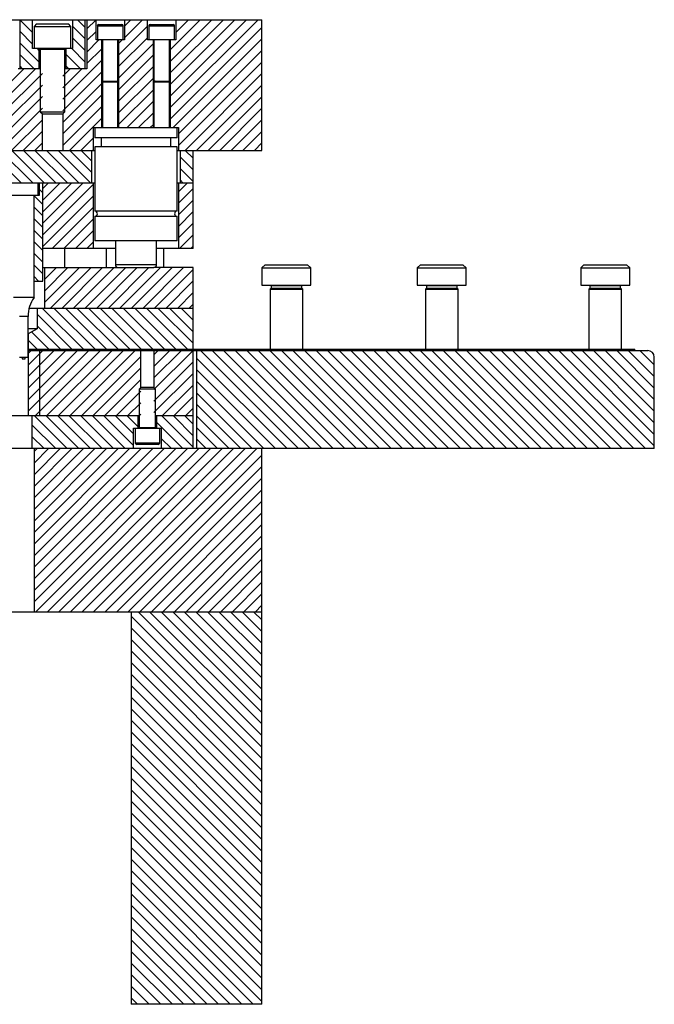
# Model space of a CAD drawing. Header units: inches. Extents: x 220 to 877, y 4 to 174.
# Tile 669 of 674: x 868 to 877, y 117 to 132. Entities that reach past the tile are written whole.
import ezdxf

# ---------------------------------------------------------------- set-up
doc = ezdxf.new("R2010")
doc.units = ezdxf.units.IN
doc.header["$LTSCALE"] = 0.5
doc.header["$MEASUREMENT"] = 0
doc.layers.add('SID-M-S', color=105, linetype='Continuous')

msp = doc.modelspace()

# ---------------------------------------------------------------- linework, layer by layer
at = {"color": 7, "linetype": 'Continuous', "lineweight": 25}
for p, q in [((859.29723, 132.43798), (867.5244, 132.43798)), ((867.5244, 132.43798), (868.5494, 132.43798)), ((867.5244, 132.43798), (867.5244, 131.68798)), ((867.7199, 131.99798), (867.7199, 132.43798)), ((868.3289, 132.43798), (868.3289, 131.99798)), ((868.5244, 131.68798), (868.5244, 132.43798)), ((868.5494, 132.43798), (869.12223, 132.43798)), ((868.5494, 132.43798), (868.5494, 131.68798)), ((868.68916, 132.12751), (868.68916, 132.43798)), ((869.12223, 132.43798), (869.12223, 132.12751)), ((869.12223, 132.43798), (871.2244, 132.43798)), ((869.47656, 132.12751), (869.47656, 132.43798)), ((869.90963, 132.43798), (869.90963, 132.12751)), ((871.2244, 130.43798), (871.2244, 132.43798)), ((867.78065, 132.37298), (867.74315, 132.33548)), ((867.74315, 132.33548), (867.74315, 131.99798)), ((867.74315, 132.33548), (868.30565, 132.33548)), ((867.78065, 132.37298), (868.26815, 132.37298)), ((868.30565, 132.33548), (868.26815, 132.37298)), ((868.30565, 131.99798), (868.30565, 132.33548)), ((868.70885, 132.34404), (868.70885, 132.12751)), ((868.70885, 132.34404), (869.10255, 132.34404)), ((868.72853, 132.36373), (869.08286, 132.36373)), ((869.10255, 132.12751), (869.10255, 132.34404)), ((869.49625, 132.34404), (869.49625, 132.12751)), ((869.49625, 132.34404), (869.88995, 132.34404)), ((869.51593, 132.36373), (869.87026, 132.36373)), ((869.88995, 132.12751), (869.88995, 132.34404)), ((869.12223, 132.12751), (868.68916, 132.12751)), ((868.77774, 130.78892), (868.77774, 132.12751)), ((868.78759, 132.12751), (868.78759, 131.49719)), ((869.02381, 131.49719), (869.02381, 132.12751)), ((869.03365, 132.12751), (869.03365, 130.78892)), ((869.90963, 132.12751), (869.47656, 132.12751)), ((869.56514, 130.78892), (869.56514, 132.12751)), ((869.57499, 132.12751), (869.57499, 131.49719)), ((869.81121, 131.49719), (869.81121, 132.12751)), ((869.82105, 132.12751), (869.82105, 130.78892)), ((868.3289, 131.99798), (867.7199, 131.99798)), ((867.8214, 131.68798), (867.8214, 131.99798)), ((867.8369, 131.99798), (867.8369, 131.99758)), ((867.8369, 131.99758), (868.2119, 131.99758)), ((867.86395, 131.99606), (867.8369, 131.98621)), ((867.8369, 131.98621), (867.8369, 131.02923)), ((867.8369, 131.98621), (868.2119, 131.98621)), ((867.86395, 131.99606), (868.18484, 131.99606)), ((868.2119, 131.98621), (868.18484, 131.99606)), ((868.2119, 131.99758), (868.2119, 131.99798)), ((868.2119, 131.02923), (868.2119, 131.98621)), ((868.2274, 131.99798), (868.2274, 131.68798)), ((867.8369, 131.68798), (867.4994, 131.68798)), ((868.5494, 131.68798), (868.2119, 131.68798)), ((868.78759, 131.49719), (869.02381, 131.49719)), ((868.80307, 131.49566), (868.78759, 131.49003)), ((868.78759, 131.49003), (868.78759, 130.78892)), ((868.78759, 131.49003), (869.02381, 131.49003)), ((868.80307, 131.49566), (869.00832, 131.49566)), ((869.02381, 131.49003), (869.00832, 131.49566)), ((869.02381, 130.78892), (869.02381, 131.49003)), ((869.57499, 131.49719), (869.81121, 131.49719)), ((869.59048, 131.49566), (869.57499, 131.49003)), ((869.57499, 131.49003), (869.57499, 130.78892)), ((869.57499, 131.49003), (869.81121, 131.49003)), ((869.59048, 131.49566), (869.79572, 131.49566)), ((869.81121, 131.49003), (869.79572, 131.49566)), ((869.81121, 130.78892), (869.81121, 131.49003)), ((867.8369, 131.02923), (867.86815, 130.99798)), ((867.8369, 131.02923), (868.2119, 131.02923)), ((868.18065, 130.99798), (868.2119, 131.02923)), ((867.86815, 130.43798), (867.86815, 130.99798)), ((867.86815, 130.99798), (868.18065, 130.99798)), ((868.18065, 130.99798), (868.18065, 130.43798)), ((868.6494, 130.43798), (868.6494, 130.78892)), ((868.6494, 130.78892), (869.9494, 130.78892)), ((868.66948, 130.78892), (868.66948, 130.63144)), ((869.92932, 130.63144), (869.92932, 130.78892)), ((869.9494, 130.78892), (869.9494, 130.43798)), ((869.92932, 130.63144), (868.66948, 130.63144)), ((868.7679, 130.63144), (868.7679, 130.49365)), ((869.83089, 130.49365), (869.83089, 130.63144)), ((863.90432, 130.43798), (868.66948, 130.43798)), ((868.6244, 129.93798), (868.6244, 130.43798)), ((868.66948, 130.49365), (868.66948, 129.51132)), ((869.92932, 130.49365), (868.66948, 130.49365)), ((869.92932, 129.51132), (869.92932, 130.49365)), ((869.92932, 130.43798), (871.2244, 130.43798)), ((869.9744, 130.43798), (869.9744, 129.93798)), ((870.1744, 128.93798), (870.1744, 130.43798)), ((867.8029, 129.93798), (867.23065, 129.93798)), ((867.8029, 129.74998), (867.8029, 129.93798)), ((868.66948, 129.93798), (867.8029, 129.93798)), ((867.81852, 129.93798), (867.81852, 129.74998)), ((867.8744, 128.43798), (867.8744, 129.93798)), ((868.6494, 128.93798), (868.6494, 129.93798)), ((870.1744, 129.93798), (869.92932, 129.93798)), ((869.9494, 129.93798), (869.9494, 128.93798)), ((867.81852, 129.74998), (867.35027, 129.74998)), ((867.74065, 128.18798), (867.74065, 129.74998)), ((869.92932, 129.51132), (868.66948, 129.51132)), ((868.66948, 129.42873), (868.66948, 129.05664)), ((869.92932, 129.42873), (868.66948, 129.42873)), ((869.92932, 129.05664), (869.92932, 129.42873)), ((868.98444, 128.93798), (867.8744, 128.93798)), ((868.2119, 128.64798), (868.2119, 128.93798)), ((869.92932, 129.05664), (868.66948, 129.05664)), ((868.8494, 128.64798), (868.8494, 128.93798)), ((868.98444, 129.05664), (868.98444, 128.68735)), ((869.61436, 128.68735), (869.61436, 129.05664)), ((870.1744, 128.93798), (869.61436, 128.93798)), ((869.7244, 128.64798), (869.7244, 128.93798)), ((867.8744, 128.64798), (869.57499, 128.64798)), ((867.8994, 128.64798), (867.8994, 128.02298)), ((869.61436, 128.68735), (868.98444, 128.68735)), ((870.1744, 128.64798), (869.57499, 128.64798)), ((870.1744, 127.39798), (870.1744, 128.64798)), ((871.2744, 128.69048), (871.2244, 128.64048)), ((871.2244, 128.64048), (871.2244, 128.37798)), ((871.2244, 128.64048), (871.9744, 128.64048)), ((871.2744, 128.69048), (871.9244, 128.69048)), ((871.9744, 128.64048), (871.9244, 128.69048)), ((871.9744, 128.37798), (871.9744, 128.64048)), ((873.6494, 128.69048), (873.5994, 128.64048)), ((873.5994, 128.64048), (873.5994, 128.37798)), ((873.5994, 128.64048), (874.3494, 128.64048)), ((873.6494, 128.69048), (874.2994, 128.69048)), ((874.3494, 128.64048), (874.2994, 128.69048)), ((874.3494, 128.37798), (874.3494, 128.64048)), ((876.1494, 128.69048), (876.0994, 128.64048)), ((876.0994, 128.64048), (876.0994, 128.37798)), ((876.0994, 128.64048), (876.8494, 128.64048)), ((876.1494, 128.69048), (876.7994, 128.69048)), ((876.8494, 128.64048), (876.7994, 128.69048)), ((876.8494, 128.37798), (876.8494, 128.64048)), ((867.74065, 128.43798), (867.8744, 128.43798)), ((871.2244, 128.37798), (871.9744, 128.37798)), ((871.36502, 128.3311), (871.3494, 128.31548)), ((871.3494, 128.31548), (871.3494, 127.39798)), ((871.3494, 128.31548), (871.8494, 128.31548)), ((871.35721, 128.37798), (871.36502, 128.37017)), ((871.36502, 128.37017), (871.36502, 128.3311)), ((871.36502, 128.37017), (871.83377, 128.37017)), ((871.36502, 128.3311), (871.83377, 128.3311)), ((871.83377, 128.37017), (871.84158, 128.37798)), ((871.83377, 128.3311), (871.83377, 128.37017)), ((871.8494, 128.31548), (871.83377, 128.3311)), ((871.8494, 127.39798), (871.8494, 128.31548)), ((873.5994, 128.37798), (874.3494, 128.37798)), ((873.74002, 128.3311), (873.7244, 128.31548)), ((873.7244, 128.31548), (873.7244, 127.39798)), ((873.7244, 128.31548), (874.2244, 128.31548)), ((873.73221, 128.37798), (873.74002, 128.37017)), ((873.74002, 128.37017), (873.74002, 128.3311)), ((873.74002, 128.37017), (874.20877, 128.37017)), ((873.74002, 128.3311), (874.20877, 128.3311)), ((874.20877, 128.37017), (874.21658, 128.37798)), ((874.20877, 128.3311), (874.20877, 128.37017)), ((874.2244, 128.31548), (874.20877, 128.3311)), ((874.2244, 127.39798), (874.2244, 128.31548)), ((876.0994, 128.37798), (876.8494, 128.37798)), ((876.24002, 128.3311), (876.2244, 128.31548)), ((876.2244, 128.31548), (876.2244, 127.39798)), ((876.2244, 128.31548), (876.7244, 128.31548)), ((876.23221, 128.37798), (876.24002, 128.37017)), ((876.24002, 128.37017), (876.24002, 128.3311)), ((876.24002, 128.37017), (876.70877, 128.37017)), ((876.24002, 128.3311), (876.70877, 128.3311)), ((876.70877, 128.37017), (876.71658, 128.37798)), ((876.70877, 128.3311), (876.70877, 128.37017)), ((876.7244, 128.31548), (876.70877, 128.3311)), ((876.7244, 127.39798), (876.7244, 128.31548)), ((867.74065, 128.18798), (867.42815, 128.18798)), ((870.1744, 128.02298), (867.66475, 128.02298)), ((867.78752, 128.02298), (867.78752, 127.71048)), ((867.6494, 127.90001), (867.5194, 127.90001)), ((867.6494, 127.27298), (867.6494, 127.90001)), ((867.78752, 127.71048), (867.6494, 127.71048)), ((867.78752, 127.71048), (867.6504, 127.63131)), ((867.6504, 127.63131), (867.6494, 127.63131)), ((867.6504, 127.63131), (867.6504, 127.39798)), ((867.6494, 127.27298), (867.5194, 127.27298)), ((867.5609, 127.27298), (867.5609, 127.24948)), ((867.6079, 127.24948), (867.6079, 127.27298)), ((867.6494, 127.39798), (876.9244, 127.39798)), ((867.6494, 127.37798), (877.1244, 127.37798)), ((867.6514, 127.37798), (867.6514, 126.37798)), ((867.6514, 127.37798), (869.3739, 127.37798)), ((867.8244, 127.37798), (867.8244, 126.37798)), ((868.0244, 127.37798), (868.0244, 127.39798)), ((869.3739, 126.81298), (869.3739, 127.37798)), ((869.5749, 127.37798), (869.5749, 126.81298)), ((869.9244, 127.39798), (869.9244, 127.37798)), ((870.1744, 125.87798), (870.1744, 127.37798)), ((870.2244, 127.37798), (870.2244, 125.87798)), ((876.9244, 127.37798), (876.9244, 127.39798)), ((877.2244, 125.87798), (877.2244, 127.27798)), ((867.5609, 127.24948), (867.6079, 127.24948)), ((869.3739, 126.81298), (869.3494, 126.78848)), ((869.5749, 126.81298), (869.3739, 126.81298)), ((869.5994, 126.78848), (869.5749, 126.81298)), ((869.3494, 126.78848), (869.3494, 126.19729)), ((869.5994, 126.78848), (869.3494, 126.78848)), ((869.5994, 126.19729), (869.5994, 126.78848)), ((869.3494, 126.37798), (867.1694, 126.37798)), ((867.7094, 126.37798), (867.7094, 125.87798)), ((869.3339, 126.18798), (869.3339, 126.37798)), ((870.1744, 126.37798), (869.5994, 126.37798)), ((869.6149, 126.37798), (869.6149, 126.18798)), ((869.2634, 125.87798), (869.2634, 126.18798)), ((869.2634, 126.18798), (869.6854, 126.18798)), ((869.2869, 126.18798), (869.2869, 125.96298)), ((869.3494, 126.19729), (869.3697, 126.1899)), ((869.5994, 126.19729), (869.3494, 126.19729)), ((869.3494, 126.18837), (869.3494, 126.18798)), ((869.5994, 126.18837), (869.3494, 126.18837)), ((869.57909, 126.1899), (869.3697, 126.1899)), ((869.57909, 126.1899), (869.5994, 126.19729)), ((869.5994, 126.18798), (869.5994, 126.18837)), ((869.6619, 125.96298), (869.6619, 126.18798)), ((869.6854, 126.18798), (869.6854, 125.87798)), ((869.2869, 125.96298), (869.3119, 125.93798)), ((869.6619, 125.96298), (869.2869, 125.96298)), ((869.6369, 125.93798), (869.3119, 125.93798)), ((869.6369, 125.93798), (869.6619, 125.96298)), ((867.7094, 125.87798), (867.1539, 125.87798)), ((877.2244, 125.87798), (867.7094, 125.87798)), ((867.74065, 125.87798), (867.74065, 123.37798)), ((871.2244, 117.37798), (871.2244, 125.87798)), ((871.2244, 123.37798), (866.0739, 123.37798)), ((869.2244, 123.37798), (869.2244, 117.37798)), ((871.2244, 117.37798), (869.2244, 117.37798))]:
    msp.add_line(p, q, dxfattribs=at)
for centre, radius, start, end in [((868.72853, 132.34404), 0.01969, 90, 180), ((869.08286, 132.34404), 0.01969, 0, 90), ((869.51593, 132.34404), 0.01969, 90, 180), ((869.87026, 132.34404), 0.01969, 0, 90), ((867.86368, 131.9968), 0.000787, 290, 90), ((868.18511, 131.9968), 0.000787, 90, 250), ((868.80281, 131.4964), 0.000787, 290, 90), ((869.00859, 131.4964), 0.000787, 90, 250), ((869.59021, 131.4964), 0.000787, 290, 90), ((869.79599, 131.4964), 0.000787, 90, 250), ((868.66751, 129.47003), 0.04134, 272.729403, 87.270597), ((869.93129, 129.47003), 0.04134, 92.729403, 267.270597), ((869.02381, 128.68735), 0.03937, 180, 270), ((869.57499, 128.68735), 0.03937, 270, 0), ((868.1494, 127.90001), 0.5, 144.835312, 180), ((877.1244, 127.27798), 0.1, 0, 90), ((869.36943, 126.18916), 0.000787, 270, 70), ((869.57936, 126.18916), 0.000787, 110, 270)]:
    msp.add_arc(centre, radius, start, end, dxfattribs=at)
at = {"layer": 'SID-M-S', "linetype": 'Continuous', "lineweight": 18}
for p, q in [((867.7199, 132.24165), (867.5244, 132.43715)), ((867.7199, 132.41843), (867.70035, 132.43798)), ((868.5244, 132.32104), (868.40746, 132.43798)), ((868.5494, 132.29648), (868.68916, 132.43625)), ((869.12223, 132.33899), (869.22122, 132.43798)), ((869.12223, 132.16221), (869.398, 132.43798)), ((869.82105, 131.97715), (870.28188, 132.43798)), ((869.82105, 131.80037), (870.45866, 132.43798)), ((869.82105, 131.62359), (870.63543, 132.43798)), ((869.82105, 131.44682), (870.81221, 132.43798)), ((869.82105, 131.27004), (870.98899, 132.43798)), ((869.82105, 131.09326), (871.16576, 132.43798)), ((869.90963, 132.41928), (869.92833, 132.43798)), ((869.90963, 132.24251), (870.1051, 132.43798)), ((867.7199, 132.06488), (867.5244, 132.26038)), ((868.5244, 132.14426), (868.3289, 132.33976)), ((868.5494, 132.11971), (868.68916, 132.25947)), ((869.03365, 131.89685), (869.47656, 132.33977)), ((869.82105, 130.91649), (871.2244, 132.31983)), ((867.8214, 131.7866), (867.5244, 132.0836)), ((868.5244, 131.96748), (868.3289, 132.16298)), ((868.5494, 131.94293), (868.73397, 132.12751)), ((869.03365, 131.72008), (869.47656, 132.16299)), ((869.03365, 132.07363), (869.08753, 132.12751)), ((869.87026, 130.78892), (871.2244, 132.14306)), ((867.8214, 131.96338), (867.7868, 131.99798)), ((868.5244, 131.79071), (868.31713, 131.99798)), ((868.5494, 131.76615), (868.77774, 131.9945)), ((869.03365, 131.5433), (869.56514, 132.0748)), ((869.9494, 130.69128), (871.2244, 131.96628)), ((867.74324, 131.68798), (867.5244, 131.90682)), ((868.18065, 131.22063), (868.77774, 131.81772)), ((868.45035, 131.68798), (868.2274, 131.91093)), ((869.03365, 131.36652), (869.56514, 131.89802)), ((869.9494, 130.5145), (871.2244, 131.7895)), ((866.33734, 130.43798), (867.58734, 131.68798)), ((867.11885, 131.04271), (867.76411, 131.68798)), ((867.56647, 131.68798), (867.5244, 131.73005)), ((868.18065, 131.57418), (868.29444, 131.68798)), ((868.18065, 131.3974), (868.47122, 131.68798)), ((868.18065, 131.04385), (868.77774, 131.64095)), ((868.27357, 131.68798), (868.2274, 131.73415)), ((869.03365, 131.18975), (869.56514, 131.72124)), ((867.22927, 130.97636), (867.86815, 131.61523)), ((869.03365, 131.01297), (869.56514, 131.54447)), ((870.04965, 130.43798), (871.2244, 131.61273)), ((867.29315, 130.86346), (867.86815, 131.43846)), ((868.18065, 130.86707), (868.77774, 131.46417)), ((869.03365, 130.83619), (869.56514, 131.36769)), ((870.22642, 130.43798), (871.2244, 131.43595)), ((867.29315, 130.68668), (867.86815, 131.26168)), ((868.18065, 130.6903), (868.77774, 131.28739)), ((869.16316, 130.78892), (869.56514, 131.19091)), ((870.4032, 130.43798), (871.2244, 131.25917)), ((867.29315, 130.5099), (867.86815, 131.0849)), ((868.18065, 130.51352), (868.77774, 131.11062)), ((870.57998, 130.43798), (871.2244, 131.0824)), ((867.398, 130.43798), (867.86815, 130.90813)), ((868.28188, 130.43798), (868.77774, 130.93384)), ((869.33993, 130.78892), (869.56514, 131.01414)), ((870.75675, 130.43798), (871.2244, 130.90562)), ((867.57477, 130.43798), (867.86815, 130.73135)), ((869.51671, 130.78892), (869.56514, 130.83736)), ((870.93353, 130.43798), (871.2244, 130.72884)), ((868.45866, 130.43798), (868.6494, 130.62872)), ((867.72548, 129.93798), (867.22548, 130.43798)), ((867.90225, 129.93798), (867.40225, 130.43798)), ((868.07903, 129.93798), (867.57903, 130.43798)), ((867.75155, 130.43798), (867.86815, 130.55457)), ((868.25581, 129.93798), (867.75581, 130.43798)), ((868.43258, 129.93798), (867.93258, 130.43798)), ((868.60936, 129.93798), (868.10936, 130.43798)), ((868.6244, 130.09972), (868.28614, 130.43798)), ((868.6244, 130.27649), (868.46291, 130.43798)), ((868.63543, 130.43798), (868.6494, 130.45194)), ((870.1744, 130.31748), (870.0539, 130.43798)), ((871.11031, 130.43798), (871.2244, 130.55207)), ((867.5487, 129.93798), (867.2029, 130.28378)), ((870.1744, 130.14071), (869.9744, 130.34071)), ((870.1744, 129.96393), (869.9744, 130.16393)), ((870.02357, 129.93798), (869.9744, 129.98715)), ((867.8744, 129.78906), (867.81852, 129.84493)), ((867.8744, 129.85372), (867.95866, 129.93798)), ((867.8744, 129.67694), (868.13543, 129.93798)), ((867.8744, 129.50016), (868.31221, 129.93798)), ((867.8744, 129.32339), (868.48899, 129.93798)), ((867.8744, 129.14661), (868.6494, 129.92161)), ((869.9494, 129.8074), (870.07998, 129.93798)), ((869.9494, 129.63062), (870.1744, 129.85562)), ((867.8744, 129.61228), (867.74065, 129.74603)), ((867.8744, 128.96983), (868.6494, 129.74483)), ((869.9494, 129.45384), (870.1744, 129.67884)), ((867.8744, 129.4355), (867.74065, 129.56925)), ((868.01932, 128.93798), (868.6494, 129.56806)), ((867.8744, 129.25873), (867.74065, 129.39248)), ((868.19609, 128.93798), (868.6494, 129.39128)), ((869.9494, 129.27707), (870.1744, 129.50207)), ((867.8744, 129.08195), (867.74065, 129.2157)), ((869.9494, 129.10029), (870.1744, 129.32529)), ((868.37287, 128.93798), (868.6494, 129.2145)), ((869.96386, 128.93798), (870.1744, 129.14851)), ((867.8744, 128.90517), (867.74065, 129.03892)), ((868.54965, 128.93798), (868.6494, 129.03773)), ((870.14064, 128.93798), (870.1744, 128.97174)), ((867.8744, 128.7284), (867.74065, 128.86215)), ((867.8744, 128.55162), (867.74065, 128.68537)), ((867.8994, 128.64128), (867.90609, 128.64798)), ((867.8994, 128.4645), (868.08287, 128.64798)), ((867.8994, 128.28773), (868.25965, 128.64798)), ((867.8994, 128.11095), (868.43642, 128.64798)), ((867.9882, 128.02298), (868.6132, 128.64798)), ((868.16498, 128.02298), (868.78998, 128.64798)), ((868.34175, 128.02298), (868.96675, 128.64798)), ((868.51853, 128.02298), (869.14353, 128.64798)), ((868.69531, 128.02298), (869.32031, 128.64798)), ((868.87208, 128.02298), (869.49708, 128.64798)), ((869.04886, 128.02298), (869.67386, 128.64798)), ((869.22564, 128.02298), (869.85064, 128.64798)), ((869.40241, 128.02298), (870.02741, 128.64798)), ((869.57919, 128.02298), (870.1744, 128.61818)), ((867.81126, 128.43798), (867.74065, 128.50859)), ((869.75597, 128.02298), (870.1744, 128.44141)), ((869.93274, 128.02298), (870.1744, 128.26463)), ((868.51771, 127.37798), (867.87271, 128.02298)), ((868.69449, 127.37798), (868.04949, 128.02298)), ((868.87126, 127.37798), (868.22626, 128.02298)), ((869.04804, 127.37798), (868.40304, 128.02298)), ((869.22482, 127.37798), (868.57982, 128.02298)), ((869.40159, 127.37798), (868.75659, 128.02298)), ((869.57837, 127.37798), (868.93337, 128.02298)), ((869.75515, 127.37798), (869.11015, 128.02298)), ((869.9244, 127.3855), (869.28692, 128.02298)), ((870.0887, 127.39798), (869.4637, 128.02298)), ((870.1744, 127.48906), (869.64048, 128.02298)), ((870.1744, 127.66583), (869.81725, 128.02298)), ((870.1744, 127.84261), (869.99403, 128.02298)), ((870.10952, 128.02298), (870.1744, 128.08785)), ((870.1744, 128.01939), (870.17081, 128.02298)), ((868.34093, 127.37798), (867.78752, 127.93139)), ((868.16416, 127.37798), (867.78752, 127.75461)), ((867.96738, 127.39798), (867.70343, 127.66193)), ((867.7906, 127.39798), (867.6504, 127.53818)), ((867.6514, 127.33262), (867.71675, 127.39798)), ((867.6514, 127.15584), (867.89353, 127.39798)), ((867.6514, 126.97907), (868.05031, 127.37798)), ((867.6514, 126.80229), (868.22708, 127.37798)), ((867.6514, 126.62551), (868.40386, 127.37798)), ((867.6514, 126.44874), (868.58064, 127.37798)), ((867.75741, 126.37798), (868.75741, 127.37798)), ((867.93419, 126.37798), (868.93419, 127.37798)), ((868.11097, 126.37798), (869.11097, 127.37798)), ((868.28774, 126.37798), (869.28774, 127.37798)), ((868.46452, 126.37798), (869.3739, 127.28735)), ((869.5749, 127.31158), (869.6413, 127.37798)), ((869.5749, 127.1348), (869.81808, 127.37798)), ((869.5749, 126.95802), (869.99485, 127.37798)), ((869.5749, 126.78125), (870.17163, 127.37798)), ((871.6087, 125.87798), (870.2244, 127.26228)), ((871.78548, 125.87798), (870.28548, 127.37798)), ((871.96225, 125.87798), (870.46225, 127.37798)), ((872.13903, 125.87798), (870.63903, 127.37798)), ((872.31581, 125.87798), (870.81581, 127.37798)), ((872.49258, 125.87798), (870.99258, 127.37798)), ((872.66936, 125.87798), (871.16936, 127.37798)), ((872.84614, 125.87798), (871.34614, 127.37798)), ((873.02291, 125.87798), (871.52291, 127.37798)), ((873.19969, 125.87798), (871.69969, 127.37798)), ((873.37647, 125.87798), (871.87647, 127.37798)), ((873.55324, 125.87798), (872.05324, 127.37798)), ((873.73002, 125.87798), (872.23002, 127.37798)), ((873.9068, 125.87798), (872.4068, 127.37798)), ((874.08357, 125.87798), (872.58357, 127.37798)), ((874.26035, 125.87798), (872.76035, 127.37798)), ((874.43713, 125.87798), (872.93713, 127.37798)), ((874.6139, 125.87798), (873.1139, 127.37798)), ((874.79068, 125.87798), (873.29068, 127.37798)), ((874.96746, 125.87798), (873.46746, 127.37798)), ((875.14423, 125.87798), (873.64423, 127.37798)), ((875.32101, 125.87798), (873.82101, 127.37798)), ((875.49779, 125.87798), (873.99779, 127.37798)), ((875.67456, 125.87798), (874.17456, 127.37798)), ((875.85134, 125.87798), (874.35134, 127.37798)), ((876.02812, 125.87798), (874.52812, 127.37798)), ((876.20489, 125.87798), (874.70489, 127.37798)), ((876.38167, 125.87798), (874.88167, 127.37798)), ((876.55845, 125.87798), (875.05845, 127.37798)), ((876.73522, 125.87798), (875.23522, 127.37798)), ((876.912, 125.87798), (875.412, 127.37798)), ((877.08878, 125.87798), (875.58878, 127.37798)), ((877.2244, 125.91914), (875.76555, 127.37798)), ((877.2244, 126.09591), (875.94233, 127.37798)), ((877.2244, 126.27269), (876.11911, 127.37798)), ((877.2244, 126.44947), (876.29588, 127.37798)), ((877.2244, 126.62624), (876.47266, 127.37798)), ((877.2244, 126.80302), (876.64944, 127.37798)), ((877.2244, 126.9798), (876.82621, 127.37798)), ((877.2244, 127.15657), (877.00299, 127.37798)), ((868.6413, 126.37798), (869.3739, 127.11058)), ((869.5749, 126.60447), (870.1744, 127.20397)), ((869.5749, 126.42769), (870.1744, 127.02719)), ((871.43192, 125.87798), (870.2244, 127.0855)), ((868.81808, 126.37798), (869.3739, 126.9338)), ((869.70196, 126.37798), (870.1744, 126.85042)), ((871.25515, 125.87798), (870.2244, 126.90873)), ((868.99485, 126.37798), (869.3739, 126.75702)), ((869.87874, 126.37798), (870.1744, 126.67364)), ((871.07837, 125.87798), (870.2244, 126.73195)), ((869.17163, 126.37798), (869.3739, 126.58025)), ((870.90159, 125.87798), (870.2244, 126.55517)), ((868.24994, 125.87798), (867.74994, 126.37798)), ((868.42672, 125.87798), (867.92672, 126.37798)), ((868.6035, 125.87798), (868.1035, 126.37798)), ((868.78027, 125.87798), (868.28027, 126.37798)), ((868.95705, 125.87798), (868.45705, 126.37798)), ((869.13383, 125.87798), (868.63383, 126.37798)), ((869.2634, 125.92518), (868.8106, 126.37798)), ((869.2634, 126.10196), (868.98738, 126.37798)), ((869.3339, 126.20824), (869.16416, 126.37798)), ((869.34841, 126.37798), (869.3739, 126.40347)), ((870.1744, 125.89807), (869.69449, 126.37798)), ((870.1744, 126.07484), (869.87126, 126.37798)), ((870.1744, 126.25162), (870.04804, 126.37798)), ((870.05551, 126.37798), (870.1744, 126.49686)), ((870.72482, 125.87798), (870.2244, 126.3784)), ((868.07317, 125.87798), (867.7094, 126.24175)), ((870.01771, 125.87798), (869.6149, 126.28079)), ((867.89639, 125.87798), (867.7094, 126.06497)), ((870.54804, 125.87798), (870.2244, 126.20162)), ((869.84093, 125.87798), (869.6854, 126.03351)), ((870.37126, 125.87798), (870.2244, 126.02484)), ((867.71961, 125.87798), (867.7094, 125.88819)), ((867.74065, 125.83088), (867.78774, 125.87798)), ((867.74065, 125.6541), (867.96452, 125.87798)), ((867.74065, 125.47733), (868.1413, 125.87798)), ((867.74065, 125.30055), (868.31808, 125.87798)), ((867.74065, 125.12377), (868.49485, 125.87798)), ((867.74065, 124.947), (868.67163, 125.87798)), ((867.74065, 124.77022), (868.84841, 125.87798)), ((867.74065, 124.59344), (869.02518, 125.87798)), ((867.74065, 124.41667), (869.20196, 125.87798)), ((867.74065, 124.23989), (869.37874, 125.87798)), ((867.74065, 124.06311), (869.55551, 125.87798)), ((867.74065, 123.88634), (869.73229, 125.87798)), ((867.74065, 123.70956), (869.90907, 125.87798)), ((867.74065, 123.53278), (870.08584, 125.87798)), ((867.76262, 123.37798), (870.26262, 125.87798)), ((867.9394, 123.37798), (870.4394, 125.87798)), ((868.11617, 123.37798), (870.61617, 125.87798)), ((868.29295, 123.37798), (870.79295, 125.87798)), ((868.46973, 123.37798), (870.96973, 125.87798)), ((868.6465, 123.37798), (871.1465, 125.87798)), ((868.82328, 123.37798), (871.2244, 125.7791)), ((869.00006, 123.37798), (871.2244, 125.60232)), ((869.17683, 123.37798), (871.2244, 125.42554)), ((869.35361, 123.37798), (871.2244, 125.24877)), ((869.53039, 123.37798), (871.2244, 125.07199)), ((869.70716, 123.37798), (871.2244, 124.89521)), ((869.88394, 123.37798), (871.2244, 124.71844)), ((870.06072, 123.37798), (871.2244, 124.54166)), ((870.23749, 123.37798), (871.2244, 124.36488)), ((870.41427, 123.37798), (871.2244, 124.18811)), ((870.59105, 123.37798), (871.2244, 124.01133)), ((870.76782, 123.37798), (871.2244, 123.83455)), ((870.9446, 123.37798), (871.2244, 123.65778)), ((871.2244, 121.48931), (869.33573, 123.37798)), ((871.2244, 121.66609), (869.5125, 123.37798)), ((871.2244, 121.84286), (869.68928, 123.37798)), ((871.2244, 122.01964), (869.86606, 123.37798)), ((871.2244, 122.19642), (870.04283, 123.37798)), ((871.2244, 122.37319), (870.21961, 123.37798)), ((871.2244, 122.54997), (870.39639, 123.37798)), ((871.2244, 122.72675), (870.57317, 123.37798)), ((871.2244, 122.90352), (870.74994, 123.37798)), ((871.2244, 123.0803), (870.92672, 123.37798)), ((871.2244, 123.25708), (871.1035, 123.37798)), ((871.12138, 123.37798), (871.2244, 123.481)), ((871.2244, 121.31253), (869.2244, 123.31253)), ((871.2244, 121.13576), (869.2244, 123.13576)), ((871.2244, 120.95898), (869.2244, 122.95898)), ((871.2244, 120.7822), (869.2244, 122.7822)), ((871.2244, 120.60543), (869.2244, 122.60543)), ((871.2244, 120.42865), (869.2244, 122.42865)), ((871.2244, 120.25187), (869.2244, 122.25187)), ((871.2244, 120.0751), (869.2244, 122.0751)), ((871.2244, 119.89832), (869.2244, 121.89832)), ((871.2244, 119.72154), (869.2244, 121.72154)), ((871.2244, 119.54477), (869.2244, 121.54477)), ((871.2244, 119.36799), (869.2244, 121.36799)), ((871.2244, 119.19121), (869.2244, 121.19121)), ((871.2244, 119.01444), (869.2244, 121.01444)), ((871.2244, 118.83766), (869.2244, 120.83766)), ((871.2244, 118.66088), (869.2244, 120.66088)), ((871.2244, 118.48411), (869.2244, 120.48411)), ((871.2244, 118.30733), (869.2244, 120.30733)), ((871.2244, 118.13055), (869.2244, 120.13055)), ((871.2244, 117.95378), (869.2244, 119.95378)), ((871.2244, 117.777), (869.2244, 119.777)), ((871.2244, 117.60022), (869.2244, 119.60022)), ((871.2244, 117.42345), (869.2244, 119.42345)), ((871.09309, 117.37798), (869.2244, 119.24667)), ((870.91631, 117.37798), (869.2244, 119.06989)), ((870.73953, 117.37798), (869.2244, 118.89312)), ((870.56276, 117.37798), (869.2244, 118.71634)), ((870.38598, 117.37798), (869.2244, 118.53956)), ((870.2092, 117.37798), (869.2244, 118.36279)), ((870.03243, 117.37798), (869.2244, 118.18601)), ((869.85565, 117.37798), (869.2244, 118.00923)), ((869.67887, 117.37798), (869.2244, 117.83246)), ((869.5021, 117.37798), (869.2244, 117.65568)), ((869.32532, 117.37798), (869.2244, 117.4789))]:
    msp.add_line(p, q, dxfattribs=at)

doc.saveas('drawing.dxf')
